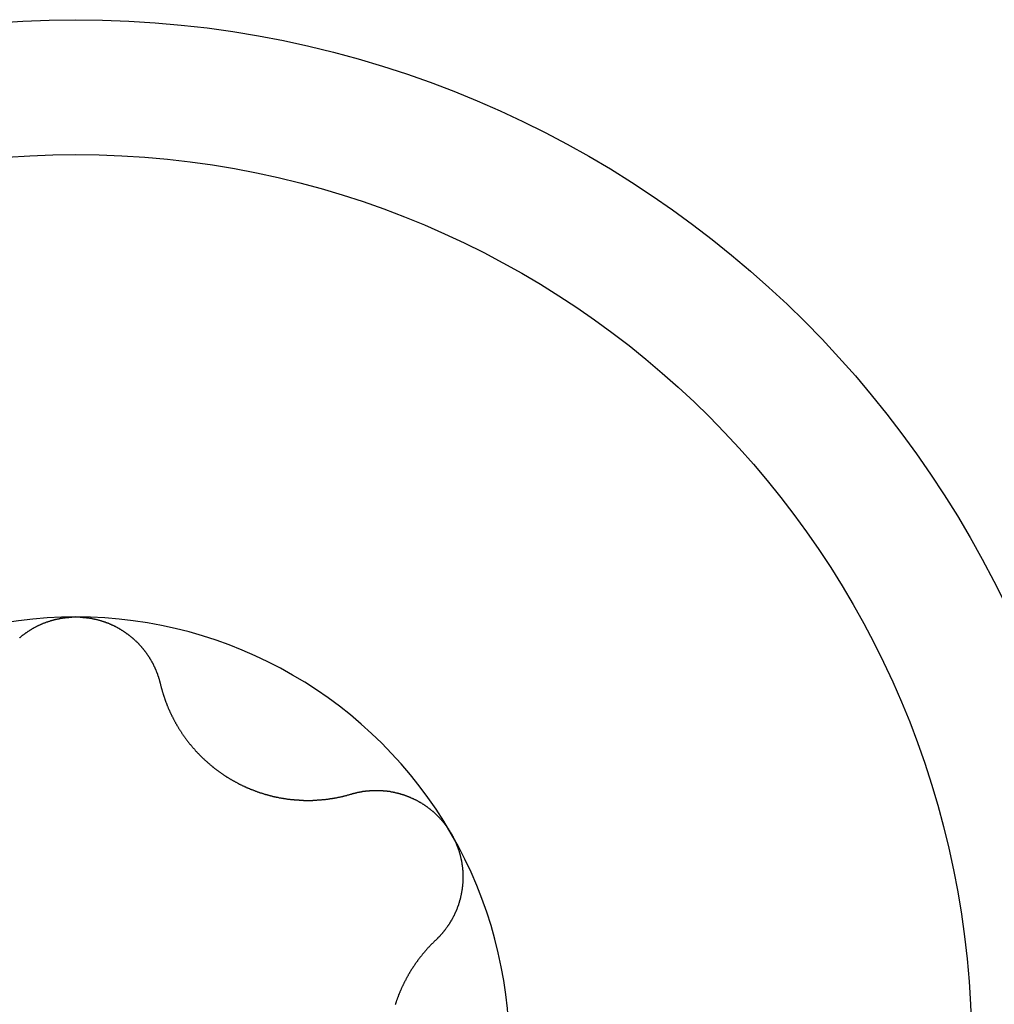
# Model space of a CAD drawing. Extents: x 1107 to 4046, y 937 to 3355.
# Tile 696 of 861: x 2281.69 to 2286.75, y 3100.26 to 3105.37. Entities that reach past the tile are written whole.
import ezdxf

# ---------------------------------------------------------------- set-up
doc = ezdxf.new("R2010")
doc.units = 0
doc.layers.add('KF_VIDA_L___C_BOTTOM', color=7, linetype='CONTINUOUS')

# ---------------------------------------------------------------- blocks, each defined once
blk = doc.blocks.new('KF_VIDA_L___C_BOTTOM')
at = {"layer": 'KF_VIDA_L___C_BOTTOM'}
for points in [[(94.7066, 227.141, 0), (94.7084, 227.143, 0), (94.7103, 227.144, 0), (94.7121, 227.146, 0), (94.7139, 227.147, 0), (94.7158, 227.149, 0), (94.7176, 227.15, 0), (94.7195, 227.152, 0), (94.7214, 227.153, 0), (94.7233, 227.155, 0), (94.7251, 227.156, 0), (94.727, 227.158, 0), (94.729, 227.159, 0), (94.7309, 227.16, 0), (94.7328, 227.162, 0), (94.7348, 227.163, 0), (94.7367, 227.165, 0), (94.7387, 227.166, 0), (94.7406, 227.168, 0), (94.7426, 227.169, 0), (94.7446, 227.17, 0), (94.7466, 227.172, 0), (94.7486, 227.173, 0), (94.7506, 227.174, 0), (94.7526, 227.176, 0), (94.7546, 227.177, 0), (94.7567, 227.178, 0), (94.7587, 227.18, 0), (94.7608, 227.181, 0), (94.7628, 227.182, 0), (94.7649, 227.184, 0), (94.767, 227.185, 0), (94.769, 227.186, 0), (94.7711, 227.187, 0), (94.7732, 227.189, 0), (94.7753, 227.19, 0), (94.7775, 227.191, 0), (94.7796, 227.192, 0), (94.7817, 227.193, 0), (94.7839, 227.195, 0), (94.786, 227.196, 0), (94.7882, 227.197, 0), (94.7903, 227.198, 0), (94.7925, 227.199, 0), (94.7947, 227.2, 0), (94.7968, 227.202, 0), (94.799, 227.203, 0), (94.8012, 227.204, 0), (94.8034, 227.205, 0), (94.8056, 227.206, 0), (94.8079, 227.207, 0), (94.8101, 227.208, 0), (94.8123, 227.209, 0), (94.8146, 227.21, 0), (94.8168, 227.211, 0), (94.8191, 227.212, 0), (94.8213, 227.213, 0), (94.8236, 227.214, 0), (94.8258, 227.215, 0), (94.8281, 227.216, 0), (94.8304, 227.217, 0), (94.8327, 227.218, 0), (94.835, 227.219, 0), (94.8373, 227.219, 0), (94.8396, 227.22, 0), (94.8419, 227.221, 0), (94.8442, 227.222, 0), (94.8465, 227.223, 0), (94.8488, 227.224, 0), (94.8512, 227.225, 0), (94.8535, 227.225, 0), (94.8558, 227.226, 0), (94.8582, 227.227, 0), (94.8605, 227.228, 0), (94.8629, 227.228, 0), (94.8652, 227.229, 0), (94.8676, 227.23, 0), (94.8699, 227.231, 0), (94.8723, 227.231, 0), (94.8747, 227.232, 0), (94.877, 227.233, 0), (94.8794, 227.233, 0), (94.8818, 227.234, 0), (94.8842, 227.235, 0), (94.8865, 227.235, 0), (94.8889, 227.236, 0), (94.8913, 227.237, 0), (94.8937, 227.237, 0), (94.8961, 227.238, 0), (94.8985, 227.238, 0), (94.9009, 227.239, 0), (94.9033, 227.239, 0), (94.9057, 227.24, 0), (94.9081, 227.24, 0), (94.9105, 227.241, 0), (94.9129, 227.241, 0), (94.9153, 227.242, 0), (94.9178, 227.242, 0), (94.9202, 227.243, 0), (94.9226, 227.243, 0), (94.925, 227.244, 0), (94.9274, 227.244, 0), (94.9298, 227.244, 0), (94.9323, 227.245, 0), (94.9347, 227.245, 0), (94.9371, 227.245, 0), (94.9395, 227.246, 0), (94.942, 227.246, 0), (94.9444, 227.246, 0), (94.9468, 227.247, 0), (94.9492, 227.247, 0), (94.9517, 227.247, 0), (94.9541, 227.248, 0), (94.9565, 227.248, 0), (94.9589, 227.248, 0), (94.9614, 227.248, 0), (94.9638, 227.248, 0), (94.9662, 227.249, 0), (94.9686, 227.249, 0), (94.971, 227.249, 0), (94.9735, 227.249, 0), (94.9759, 227.249, 0), (94.9783, 227.249, 0), (94.9807, 227.25, 0), (94.9831, 227.25, 0), (94.9855, 227.25, 0), (94.988, 227.25, 0), (94.9904, 227.25, 0), (94.9928, 227.25, 0), (94.9952, 227.25, 0), (94.9976, 227.25, 0), (95, 227.25, 0)], [(95, 227.25, 0), (95.0024, 227.25, 0), (95.0048, 227.25, 0), (95.0072, 227.25, 0), (95.0096, 227.25, 0), (95.012, 227.25, 0), (95.0145, 227.25, 0), (95.0169, 227.25, 0), (95.0193, 227.25, 0), (95.0217, 227.249, 0), (95.0241, 227.249, 0), (95.0265, 227.249, 0), (95.029, 227.249, 0), (95.0314, 227.249, 0), (95.0338, 227.249, 0), (95.0362, 227.248, 0), (95.0386, 227.248, 0), (95.0411, 227.248, 0), (95.0435, 227.248, 0), (95.0459, 227.248, 0), (95.0483, 227.247, 0), (95.0508, 227.247, 0), (95.0532, 227.247, 0), (95.0556, 227.246, 0), (95.058, 227.246, 0), (95.0605, 227.246, 0), (95.0629, 227.245, 0), (95.0653, 227.245, 0), (95.0677, 227.245, 0), (95.0702, 227.244, 0), (95.0726, 227.244, 0), (95.075, 227.244, 0), (95.0774, 227.243, 0), (95.0798, 227.243, 0), (95.0822, 227.242, 0), (95.0847, 227.242, 0), (95.0871, 227.241, 0), (95.0895, 227.241, 0), (95.0919, 227.24, 0), (95.0943, 227.24, 0), (95.0967, 227.239, 0), (95.0991, 227.239, 0), (95.1015, 227.238, 0), (95.1039, 227.238, 0), (95.1063, 227.237, 0), (95.1087, 227.237, 0), (95.1111, 227.236, 0), (95.1135, 227.235, 0), (95.1158, 227.235, 0), (95.1182, 227.234, 0), (95.1206, 227.233, 0), (95.123, 227.233, 0), (95.1253, 227.232, 0), (95.1277, 227.231, 0), (95.1301, 227.231, 0), (95.1324, 227.23, 0), (95.1348, 227.229, 0), (95.1371, 227.228, 0), (95.1395, 227.228, 0), (95.1418, 227.227, 0), (95.1442, 227.226, 0), (95.1465, 227.225, 0), (95.1488, 227.225, 0), (95.1512, 227.224, 0), (95.1535, 227.223, 0), (95.1558, 227.222, 0), (95.1581, 227.221, 0), (95.1604, 227.22, 0), (95.1627, 227.219, 0), (95.165, 227.219, 0), (95.1673, 227.218, 0), (95.1696, 227.217, 0), (95.1719, 227.216, 0), (95.1742, 227.215, 0), (95.1764, 227.214, 0), (95.1787, 227.213, 0), (95.1809, 227.212, 0), (95.1832, 227.211, 0), (95.1854, 227.21, 0), (95.1877, 227.209, 0), (95.1899, 227.208, 0), (95.1921, 227.207, 0), (95.1944, 227.206, 0), (95.1966, 227.205, 0), (95.1988, 227.204, 0), (95.201, 227.203, 0), (95.2032, 227.202, 0), (95.2053, 227.2, 0), (95.2075, 227.199, 0), (95.2097, 227.198, 0), (95.2118, 227.197, 0), (95.214, 227.196, 0), (95.2161, 227.195, 0), (95.2183, 227.193, 0), (95.2204, 227.192, 0), (95.2225, 227.191, 0), (95.2247, 227.19, 0), (95.2268, 227.189, 0), (95.2289, 227.187, 0), (95.231, 227.186, 0), (95.233, 227.185, 0), (95.2351, 227.184, 0), (95.2372, 227.182, 0), (95.2392, 227.181, 0), (95.2413, 227.18, 0), (95.2433, 227.178, 0), (95.2454, 227.177, 0), (95.2474, 227.176, 0), (95.2494, 227.174, 0), (95.2514, 227.173, 0), (95.2534, 227.172, 0), (95.2554, 227.17, 0), (95.2574, 227.169, 0), (95.2594, 227.168, 0), (95.2613, 227.166, 0), (95.2633, 227.165, 0), (95.2652, 227.163, 0), (95.2672, 227.162, 0), (95.2691, 227.16, 0), (95.271, 227.159, 0), (95.273, 227.158, 0), (95.2749, 227.156, 0), (95.2767, 227.155, 0), (95.2786, 227.153, 0), (95.2805, 227.152, 0), (95.2824, 227.15, 0), (95.2842, 227.149, 0), (95.2861, 227.147, 0), (95.2879, 227.146, 0), (95.2897, 227.144, 0), (95.2916, 227.143, 0), (95.2934, 227.141, 0), (95.2952, 227.139, 0), (95.297, 227.138, 0), (95.2987, 227.136, 0), (95.3005, 227.135, 0), (95.3023, 227.133, 0), (95.304, 227.132, 0), (95.3057, 227.13, 0), (95.3075, 227.128, 0), (95.3092, 227.127, 0), (95.3109, 227.125, 0), (95.3126, 227.124, 0), (95.3143, 227.122, 0), (95.3159, 227.12, 0), (95.3176, 227.119, 0), (95.3193, 227.117, 0), (95.3209, 227.115, 0), (95.3225, 227.114, 0), (95.3242, 227.112, 0), (95.3258, 227.11, 0), (95.3274, 227.109, 0), (95.329, 227.107, 0), (95.3305, 227.105, 0), (95.3321, 227.104, 0), (95.3336, 227.102, 0), (95.3352, 227.1, 0), (95.3367, 227.098, 0), (95.3382, 227.097, 0), (95.3397, 227.095, 0), (95.3412, 227.093, 0), (95.3427, 227.092, 0), (95.3442, 227.09, 0), (95.3457, 227.088, 0), (95.3471, 227.086, 0), (95.3486, 227.085, 0), (95.35, 227.083, 0), (95.3514, 227.081, 0), (95.3528, 227.079, 0), (95.3542, 227.078, 0), (95.3556, 227.076, 0), (95.3569, 227.074, 0), (95.3583, 227.072, 0), (95.3596, 227.07, 0), (95.361, 227.069, 0), (95.3623, 227.067, 0), (95.3636, 227.065, 0), (95.365, 227.063, 0), (95.3663, 227.061, 0), (95.3676, 227.06, 0), (95.3689, 227.058, 0), (95.3701, 227.056, 0), (95.3714, 227.054, 0), (95.3727, 227.052, 0), (95.3739, 227.05, 0), (95.3752, 227.048, 0), (95.3764, 227.047, 0), (95.3776, 227.045, 0), (95.3789, 227.043, 0), (95.3801, 227.041, 0), (95.3813, 227.039, 0), (95.3825, 227.037, 0), (95.3836, 227.035, 0), (95.3848, 227.033, 0), (95.386, 227.031, 0), (95.3871, 227.029, 0), (95.3883, 227.027, 0), (95.3894, 227.025, 0), (95.3905, 227.023, 0), (95.3916, 227.021, 0), (95.3927, 227.019, 0), (95.3938, 227.018, 0), (95.3949, 227.016, 0), (95.396, 227.014, 0), (95.3971, 227.012, 0), (95.3981, 227.01, 0), (95.3992, 227.008, 0), (95.4002, 227.006, 0), (95.4013, 227.003, 0), (95.4023, 227.001, 0), (95.4033, 226.999, 0), (95.4043, 226.997, 0), (95.4053, 226.995, 0), (95.4062, 226.993, 0), (95.4072, 226.991, 0), (95.4082, 226.989, 0), (95.4091, 226.987, 0), (95.4101, 226.985, 0), (95.411, 226.983, 0), (95.4119, 226.981, 0), (95.4128, 226.979, 0), (95.4137, 226.977, 0), (95.4146, 226.975, 0), (95.4155, 226.973, 0), (95.4163, 226.971, 0), (95.4172, 226.968, 0), (95.4181, 226.966, 0), (95.4189, 226.964, 0), (95.4197, 226.962, 0), (95.4205, 226.96, 0), (95.4213, 226.958, 0), (95.4221, 226.956, 0), (95.4229, 226.954, 0), (95.4237, 226.951, 0), (95.4244, 226.949, 0), (95.4252, 226.947, 0), (95.4259, 226.945, 0), (95.4267, 226.943, 0), (95.4274, 226.941, 0), (95.4281, 226.939, 0), (95.4288, 226.936, 0), (95.4295, 226.934, 0), (95.4301, 226.932, 0), (95.4308, 226.93, 0), (95.4314, 226.928, 0), (95.4321, 226.926, 0), (95.4327, 226.923, 0), (95.4333, 226.921, 0), (95.4339, 226.919, 0), (95.4345, 226.917, 0), (95.4351, 226.915, 0), (95.4357, 226.913, 0), (95.4362, 226.91, 0), (95.4368, 226.908, 0), (95.4373, 226.906, 0), (95.4379, 226.904, 0)], [(95.4379, 226.904, 0), (95.4385, 226.901, 0), (95.4391, 226.898, 0), (95.4398, 226.896, 0), (95.4405, 226.893, 0), (95.4411, 226.89, 0), (95.4418, 226.888, 0), (95.4425, 226.885, 0), (95.4432, 226.883, 0), (95.4439, 226.88, 0), (95.4447, 226.877, 0), (95.4454, 226.875, 0), (95.4461, 226.872, 0), (95.4469, 226.869, 0), (95.4477, 226.867, 0), (95.4484, 226.864, 0), (95.4492, 226.861, 0), (95.45, 226.859, 0), (95.4508, 226.856, 0), (95.4516, 226.854, 0), (95.4524, 226.851, 0), (95.4532, 226.848, 0), (95.4541, 226.846, 0), (95.4549, 226.843, 0), (95.4557, 226.84, 0), (95.4566, 226.838, 0), (95.4575, 226.835, 0), (95.4583, 226.833, 0), (95.4592, 226.83, 0), (95.4601, 226.828, 0), (95.461, 226.825, 0), (95.4619, 226.822, 0), (95.4628, 226.82, 0), (95.4638, 226.817, 0), (95.4647, 226.815, 0), (95.4656, 226.812, 0), (95.4666, 226.81, 0), (95.4675, 226.807, 0), (95.4685, 226.804, 0), (95.4695, 226.802, 0), (95.4705, 226.799, 0), (95.4714, 226.797, 0), (95.4724, 226.794, 0), (95.4735, 226.792, 0), (95.4745, 226.789, 0), (95.4755, 226.787, 0), (95.4765, 226.784, 0), (95.4776, 226.782, 0), (95.4786, 226.779, 0), (95.4797, 226.777, 0), (95.4807, 226.774, 0), (95.4818, 226.772, 0), (95.4829, 226.769, 0), (95.4839, 226.767, 0), (95.485, 226.764, 0), (95.4861, 226.762, 0), (95.4872, 226.76, 0), (95.4884, 226.757, 0), (95.4895, 226.755, 0), (95.4906, 226.752, 0), (95.4917, 226.75, 0), (95.4929, 226.747, 0), (95.494, 226.745, 0), (95.4952, 226.743, 0), (95.4964, 226.74, 0), (95.4975, 226.738, 0), (95.4987, 226.735, 0), (95.4999, 226.733, 0), (95.5011, 226.731, 0), (95.5023, 226.728, 0), (95.5035, 226.726, 0), (95.5048, 226.723, 0), (95.506, 226.721, 0), (95.5073, 226.719, 0), (95.5086, 226.716, 0), (95.5098, 226.714, 0), (95.5111, 226.711, 0), (95.5124, 226.709, 0), (95.5138, 226.707, 0), (95.5151, 226.704, 0), (95.5164, 226.702, 0), (95.5178, 226.699, 0), (95.5192, 226.697, 0), (95.5205, 226.695, 0), (95.5219, 226.692, 0), (95.5233, 226.69, 0), (95.5247, 226.687, 0), (95.5262, 226.685, 0), (95.5276, 226.683, 0), (95.529, 226.68, 0), (95.5305, 226.678, 0), (95.532, 226.675, 0), (95.5334, 226.673, 0), (95.5349, 226.671, 0), (95.5364, 226.668, 0), (95.5379, 226.666, 0), (95.5395, 226.663, 0), (95.541, 226.661, 0), (95.5426, 226.659, 0), (95.5441, 226.656, 0), (95.5457, 226.654, 0), (95.5473, 226.651, 0), (95.5488, 226.649, 0), (95.5504, 226.647, 0), (95.5521, 226.644, 0), (95.5537, 226.642, 0), (95.5553, 226.639, 0), (95.557, 226.637, 0), (95.5586, 226.635, 0), (95.5603, 226.632, 0), (95.562, 226.63, 0), (95.5637, 226.628, 0), (95.5654, 226.625, 0), (95.5671, 226.623, 0), (95.5688, 226.62, 0), (95.5705, 226.618, 0), (95.5723, 226.616, 0), (95.574, 226.613, 0), (95.5758, 226.611, 0), (95.5775, 226.609, 0), (95.5793, 226.606, 0), (95.5811, 226.604, 0), (95.5829, 226.602, 0), (95.5847, 226.599, 0), (95.5866, 226.597, 0), (95.5884, 226.595, 0), (95.5903, 226.592, 0), (95.5921, 226.59, 0), (95.594, 226.588, 0), (95.5959, 226.585, 0), (95.5978, 226.583, 0), (95.5997, 226.581, 0), (95.6016, 226.579, 0), (95.6035, 226.576, 0), (95.6054, 226.574, 0), (95.6074, 226.572, 0), (95.6093, 226.569, 0), (95.6113, 226.567, 0), (95.6132, 226.565, 0), (95.6152, 226.563, 0), (95.6172, 226.56, 0), (95.6192, 226.558, 0), (95.6212, 226.556, 0), (95.6232, 226.554, 0), (95.6253, 226.552, 0), (95.6273, 226.549, 0), (95.6294, 226.547, 0), (95.6314, 226.545, 0), (95.6335, 226.543, 0), (95.6356, 226.541, 0), (95.6377, 226.538, 0), (95.6398, 226.536, 0), (95.6419, 226.534, 0), (95.644, 226.532, 0), (95.6461, 226.53, 0), (95.6483, 226.528, 0), (95.6504, 226.526, 0), (95.6526, 226.524, 0), (95.6547, 226.521, 0), (95.6569, 226.519, 0), (95.6591, 226.517, 0), (95.6613, 226.515, 0), (95.6635, 226.513, 0), (95.6657, 226.511, 0), (95.6679, 226.509, 0), (95.6701, 226.507, 0), (95.6724, 226.505, 0), (95.6746, 226.503, 0), (95.6768, 226.501, 0), (95.6791, 226.499, 0), (95.6814, 226.497, 0), (95.6836, 226.495, 0), (95.6859, 226.493, 0), (95.6882, 226.491, 0), (95.6905, 226.489, 0), (95.6928, 226.487, 0), (95.6951, 226.485, 0), (95.6974, 226.483, 0), (95.6997, 226.481, 0), (95.702, 226.479, 0), (95.7044, 226.477, 0), (95.7067, 226.475, 0), (95.709, 226.473, 0), (95.7114, 226.471, 0), (95.7137, 226.47, 0), (95.7161, 226.468, 0), (95.7185, 226.466, 0), (95.7208, 226.464, 0), (95.7232, 226.462, 0), (95.7256, 226.46, 0), (95.728, 226.458, 0), (95.7304, 226.457, 0), (95.7328, 226.455, 0), (95.7352, 226.453, 0), (95.7376, 226.451, 0), (95.74, 226.449, 0), (95.7424, 226.448, 0), (95.7448, 226.446, 0), (95.7473, 226.444, 0), (95.7497, 226.443, 0), (95.7521, 226.441, 0), (95.7546, 226.439, 0), (95.757, 226.437, 0), (95.7595, 226.436, 0), (95.7619, 226.434, 0), (95.7644, 226.432, 0), (95.7668, 226.431, 0), (95.7693, 226.429, 0), (95.7718, 226.427, 0), (95.7742, 226.426, 0), (95.7767, 226.424, 0), (95.7792, 226.423, 0), (95.7817, 226.421, 0), (95.7841, 226.419, 0), (95.7866, 226.418, 0), (95.7891, 226.416, 0), (95.7916, 226.415, 0), (95.7941, 226.413, 0), (95.7966, 226.412, 0), (95.7991, 226.41, 0), (95.8016, 226.409, 0), (95.8041, 226.407, 0), (95.8066, 226.406, 0), (95.8091, 226.404, 0), (95.8116, 226.403, 0), (95.8141, 226.401, 0), (95.8166, 226.4, 0), (95.8192, 226.399, 0), (95.8217, 226.397, 0), (95.8243, 226.396, 0), (95.8268, 226.394, 0), (95.8294, 226.393, 0), (95.832, 226.392, 0), (95.8346, 226.39, 0), (95.8372, 226.389, 0), (95.8398, 226.387, 0), (95.8424, 226.386, 0), (95.845, 226.385, 0), (95.8477, 226.383, 0), (95.8503, 226.382, 0), (95.8529, 226.381, 0), (95.8556, 226.379, 0), (95.8583, 226.378, 0), (95.8609, 226.377, 0), (95.8636, 226.376, 0), (95.8663, 226.374, 0), (95.869, 226.373, 0), (95.8717, 226.372, 0), (95.8744, 226.371, 0), (95.8771, 226.369, 0), (95.8798, 226.368, 0), (95.8826, 226.367, 0), (95.8853, 226.366, 0), (95.888, 226.364, 0), (95.8908, 226.363, 0), (95.8935, 226.362, 0), (95.8963, 226.361, 0), (95.8991, 226.36, 0), (95.9018, 226.359, 0), (95.9046, 226.357, 0), (95.9074, 226.356, 0), (95.9102, 226.355, 0), (95.913, 226.354, 0), (95.9158, 226.353, 0), (95.9186, 226.352, 0), (95.9214, 226.351, 0), (95.9242, 226.35, 0), (95.9271, 226.349, 0), (95.9299, 226.347, 0), (95.9327, 226.346, 0), (95.9356, 226.345, 0), (95.9384, 226.344, 0), (95.9412, 226.343, 0), (95.9441, 226.342, 0), (95.9469, 226.341, 0), (95.9498, 226.34, 0), (95.9527, 226.339, 0), (95.9555, 226.338, 0), (95.9584, 226.337, 0), (95.9613, 226.337, 0), (95.9642, 226.336, 0), (95.967, 226.335, 0), (95.9699, 226.334, 0), (95.9728, 226.333, 0), (95.9757, 226.332, 0), (95.9786, 226.331, 0), (95.9815, 226.33, 0), (95.9844, 226.329, 0), (95.9873, 226.329, 0), (95.9902, 226.328, 0), (95.9931, 226.327, 0), (95.996, 226.326, 0), (95.9989, 226.325, 0), (96.0018, 226.325, 0), (96.0048, 226.324, 0), (96.0077, 226.323, 0), (96.0106, 226.322, 0), (96.0135, 226.321, 0), (96.0164, 226.321, 0), (96.0194, 226.32, 0), (96.0223, 226.319, 0), (96.0252, 226.319, 0), (96.0282, 226.318, 0), (96.0311, 226.317, 0), (96.034, 226.317, 0), (96.0369, 226.316, 0), (96.0399, 226.315, 0), (96.0428, 226.315, 0), (96.0457, 226.314, 0), (96.0487, 226.314, 0), (96.0516, 226.313, 0), (96.0546, 226.312, 0), (96.0575, 226.312, 0), (96.0604, 226.311, 0), (96.0634, 226.311, 0), (96.0663, 226.31, 0), (96.0692, 226.31, 0), (96.0722, 226.309, 0), (96.0751, 226.309, 0), (96.078, 226.308, 0), (96.081, 226.308, 0), (96.0839, 226.307, 0), (96.0868, 226.307, 0), (96.0897, 226.306, 0), (96.0927, 226.306, 0), (96.0956, 226.306, 0), (96.0985, 226.305, 0), (96.1014, 226.305, 0), (96.1044, 226.304, 0), (96.1073, 226.304, 0), (96.1102, 226.304, 0), (96.1131, 226.303, 0), (96.116, 226.303, 0), (96.1189, 226.303, 0), (96.1218, 226.302, 0), (96.1247, 226.302, 0), (96.1276, 226.302, 0), (96.1305, 226.302, 0), (96.1334, 226.301, 0), (96.1363, 226.301, 0), (96.1392, 226.301, 0), (96.1421, 226.301, 0), (96.145, 226.3, 0), (96.1479, 226.3, 0), (96.1507, 226.3, 0), (96.1536, 226.3, 0), (96.1565, 226.3, 0), (96.1594, 226.299, 0), (96.1622, 226.299, 0), (96.1651, 226.299, 0), (96.1679, 226.299, 0), (96.1708, 226.299, 0), (96.1736, 226.299, 0), (96.1765, 226.299, 0), (96.1793, 226.299, 0), (96.1821, 226.298, 0), (96.1849, 226.298, 0), (96.1878, 226.298, 0), (96.1906, 226.298, 0), (96.1934, 226.298, 0), (96.1962, 226.298, 0), (96.199, 226.298, 0), (96.2018, 226.298, 0), (96.2046, 226.298, 0), (96.2073, 226.298, 0), (96.2101, 226.298, 0), (96.2129, 226.298, 0), (96.2156, 226.298, 0), (96.2184, 226.298, 0), (96.2212, 226.298, 0), (96.2239, 226.298, 0), (96.2266, 226.298, 0), (96.2294, 226.298, 0), (96.2321, 226.299, 0), (96.2348, 226.299, 0), (96.2375, 226.299, 0), (96.2402, 226.299, 0), (96.2429, 226.299, 0), (96.2456, 226.299, 0), (96.2483, 226.299, 0), (96.2509, 226.299, 0), (96.2536, 226.3, 0), (96.2562, 226.3, 0), (96.2589, 226.3, 0), (96.2616, 226.3, 0), (96.2642, 226.3, 0), (96.2669, 226.301, 0), (96.2696, 226.301, 0), (96.2722, 226.301, 0), (96.2749, 226.301, 0), (96.2776, 226.302, 0), (96.2802, 226.302, 0), (96.2829, 226.302, 0), (96.2856, 226.302, 0), (96.2883, 226.303, 0), (96.2909, 226.303, 0), (96.2936, 226.303, 0), (96.2963, 226.303, 0), (96.299, 226.304, 0), (96.3016, 226.304, 0), (96.3043, 226.304, 0), (96.307, 226.305, 0), (96.3097, 226.305, 0), (96.3124, 226.306, 0), (96.3151, 226.306, 0), (96.3177, 226.306, 0), (96.3204, 226.307, 0), (96.3231, 226.307, 0), (96.3258, 226.308, 0), (96.3285, 226.308, 0), (96.3312, 226.308, 0), (96.3338, 226.309, 0), (96.3365, 226.309, 0), (96.3392, 226.31, 0), (96.3419, 226.31, 0), (96.3446, 226.311, 0), (96.3473, 226.311, 0), (96.3499, 226.312, 0), (96.3526, 226.312, 0), (96.3553, 226.313, 0), (96.358, 226.313, 0), (96.3607, 226.314, 0), (96.3633, 226.314, 0), (96.366, 226.315, 0), (96.3687, 226.315, 0), (96.3714, 226.316, 0), (96.3741, 226.317, 0), (96.3767, 226.317, 0), (96.3794, 226.318, 0), (96.3821, 226.318, 0), (96.3847, 226.319, 0), (96.3874, 226.32, 0), (96.3901, 226.32, 0), (96.3927, 226.321, 0), (96.3954, 226.322, 0), (96.3981, 226.322, 0), (96.4007, 226.323, 0), (96.4034, 226.324, 0), (96.406, 226.324, 0), (96.4087, 226.325, 0), (96.4113, 226.326, 0), (96.414, 226.327, 0), (96.4166, 226.327, 0), (96.4193, 226.328, 0), (96.4219, 226.329, 0), (96.4246, 226.33, 0), (96.4272, 226.33, 0), (96.4298, 226.331, 0)], [(96.4298, 226.331, 0), (96.432, 226.332, 0), (96.4342, 226.332, 0), (96.4363, 226.333, 0), (96.4385, 226.334, 0), (96.4407, 226.334, 0), (96.4429, 226.335, 0), (96.4451, 226.335, 0), (96.4472, 226.336, 0), (96.4494, 226.336, 0), (96.4516, 226.337, 0), (96.4538, 226.338, 0), (96.456, 226.338, 0), (96.4582, 226.339, 0), (96.4604, 226.339, 0), (96.4627, 226.34, 0), (96.4649, 226.34, 0), (96.4671, 226.341, 0), (96.4693, 226.341, 0), (96.4715, 226.341, 0), (96.4737, 226.342, 0), (96.476, 226.342, 0), (96.4782, 226.343, 0), (96.4804, 226.343, 0), (96.4827, 226.343, 0), (96.4849, 226.344, 0), (96.4871, 226.344, 0), (96.4894, 226.345, 0), (96.4916, 226.345, 0), (96.4939, 226.345, 0), (96.4961, 226.346, 0), (96.4983, 226.346, 0), (96.5006, 226.346, 0), (96.5028, 226.346, 0), (96.5051, 226.347, 0), (96.5073, 226.347, 0), (96.5096, 226.347, 0), (96.5119, 226.347, 0), (96.5141, 226.348, 0), (96.5164, 226.348, 0), (96.5186, 226.348, 0), (96.5209, 226.348, 0), (96.5231, 226.348, 0), (96.5254, 226.349, 0), (96.5277, 226.349, 0), (96.5299, 226.349, 0), (96.5322, 226.349, 0), (96.5344, 226.349, 0), (96.5367, 226.349, 0), (96.539, 226.349, 0), (96.5412, 226.35, 0), (96.5435, 226.35, 0), (96.5458, 226.35, 0), (96.548, 226.35, 0), (96.5503, 226.35, 0), (96.5525, 226.35, 0), (96.5548, 226.35, 0), (96.5571, 226.35, 0), (96.5593, 226.35, 0), (96.5616, 226.35, 0), (96.5639, 226.35, 0), (96.5661, 226.35, 0), (96.5684, 226.35, 0), (96.5706, 226.35, 0), (96.5729, 226.35, 0), (96.5751, 226.35, 0), (96.5774, 226.35, 0), (96.5797, 226.349, 0), (96.5819, 226.349, 0), (96.5842, 226.349, 0), (96.5864, 226.349, 0), (96.5887, 226.349, 0), (96.5909, 226.349, 0), (96.5931, 226.349, 0), (96.5954, 226.348, 0), (96.5976, 226.348, 0), (96.5999, 226.348, 0), (96.6021, 226.348, 0), (96.6043, 226.348, 0), (96.6066, 226.347, 0), (96.6088, 226.347, 0), (96.611, 226.347, 0), (96.6133, 226.347, 0), (96.6155, 226.346, 0), (96.6177, 226.346, 0), (96.6199, 226.346, 0), (96.6221, 226.346, 0), (96.6244, 226.345, 0), (96.6266, 226.345, 0), (96.6288, 226.345, 0), (96.631, 226.344, 0), (96.6333, 226.344, 0), (96.6355, 226.343, 0), (96.6377, 226.343, 0), (96.64, 226.343, 0), (96.6422, 226.342, 0), (96.6445, 226.342, 0), (96.6467, 226.341, 0), (96.649, 226.341, 0), (96.6512, 226.34, 0), (96.6535, 226.34, 0), (96.6557, 226.339, 0), (96.6579, 226.339, 0), (96.6602, 226.338, 0), (96.6625, 226.338, 0), (96.6647, 226.337, 0), (96.667, 226.337, 0), (96.6692, 226.336, 0), (96.6715, 226.336, 0), (96.6737, 226.335, 0), (96.676, 226.334, 0), (96.6782, 226.334, 0), (96.6805, 226.333, 0), (96.6827, 226.332, 0), (96.685, 226.332, 0), (96.6872, 226.331, 0), (96.6895, 226.33, 0), (96.6917, 226.33, 0), (96.694, 226.329, 0), (96.6962, 226.328, 0), (96.6985, 226.328, 0), (96.7007, 226.327, 0), (96.703, 226.326, 0), (96.7052, 226.325, 0), (96.7075, 226.325, 0), (96.7097, 226.324, 0), (96.712, 226.323, 0), (96.7142, 226.322, 0), (96.7164, 226.321, 0), (96.7187, 226.32, 0), (96.7209, 226.32, 0), (96.7231, 226.319, 0), (96.7254, 226.318, 0), (96.7276, 226.317, 0), (96.7298, 226.316, 0), (96.732, 226.315, 0), (96.7342, 226.314, 0), (96.7365, 226.313, 0), (96.7387, 226.312, 0), (96.7409, 226.311, 0), (96.7431, 226.31, 0), (96.7453, 226.309, 0), (96.7475, 226.308, 0), (96.7497, 226.307, 0), (96.7519, 226.306, 0), (96.754, 226.305, 0), (96.7562, 226.304, 0), (96.7584, 226.303, 0), (96.7606, 226.302, 0), (96.7627, 226.301, 0), (96.7649, 226.3, 0), (96.7671, 226.299, 0), (96.7692, 226.298, 0), (96.7714, 226.297, 0), (96.7735, 226.295, 0), (96.7757, 226.294, 0), (96.7778, 226.293, 0), (96.7799, 226.292, 0), (96.782, 226.291, 0), (96.7842, 226.289, 0), (96.7863, 226.288, 0), (96.7884, 226.287, 0), (96.7905, 226.286, 0), (96.7926, 226.285, 0), (96.7947, 226.283, 0), (96.7967, 226.282, 0), (96.7988, 226.281, 0), (96.8009, 226.279, 0), (96.8029, 226.278, 0), (96.805, 226.277, 0), (96.8071, 226.275, 0), (96.8091, 226.274, 0), (96.8111, 226.273, 0), (96.8132, 226.271, 0), (96.8152, 226.27, 0), (96.8172, 226.268, 0), (96.8192, 226.267, 0), (96.8212, 226.266, 0), (96.8232, 226.264, 0), (96.8252, 226.263, 0), (96.8271, 226.261, 0), (96.8291, 226.26, 0), (96.8311, 226.258, 0), (96.833, 226.257, 0), (96.835, 226.255, 0), (96.8369, 226.254, 0), (96.8388, 226.252, 0), (96.8408, 226.251, 0), (96.8427, 226.249, 0), (96.8446, 226.248, 0), (96.8465, 226.246, 0), (96.8484, 226.244, 0), (96.8502, 226.243, 0), (96.8521, 226.241, 0), (96.854, 226.24, 0), (96.8558, 226.238, 0), (96.8577, 226.236, 0), (96.8595, 226.235, 0), (96.8613, 226.233, 0), (96.8631, 226.231, 0), (96.8649, 226.23, 0), (96.8667, 226.228, 0), (96.8685, 226.226, 0), (96.8703, 226.225, 0), (96.8721, 226.223, 0), (96.8739, 226.221, 0), (96.8756, 226.219, 0), (96.8774, 226.218, 0), (96.8791, 226.216, 0), (96.8808, 226.214, 0), (96.8825, 226.212, 0), (96.8842, 226.211, 0), (96.8859, 226.209, 0), (96.8876, 226.207, 0), (96.8893, 226.205, 0), (96.891, 226.203, 0), (96.8926, 226.202, 0), (96.8943, 226.2, 0), (96.8959, 226.198, 0), (96.8975, 226.196, 0), (96.8991, 226.194, 0), (96.9007, 226.192, 0), (96.9023, 226.19, 0), (96.9039, 226.189, 0), (96.9055, 226.187, 0), (96.907, 226.185, 0), (96.9086, 226.183, 0), (96.9101, 226.181, 0), (96.9117, 226.179, 0), (96.9132, 226.177, 0), (96.9147, 226.175, 0), (96.9162, 226.173, 0), (96.9177, 226.171, 0), (96.9191, 226.169, 0), (96.9206, 226.167, 0), (96.9221, 226.166, 0), (96.9235, 226.164, 0), (96.9249, 226.162, 0), (96.9263, 226.16, 0), (96.9277, 226.158, 0), (96.9291, 226.156, 0), (96.9305, 226.154, 0), (96.9319, 226.152, 0), (96.9332, 226.15, 0), (96.9346, 226.148, 0), (96.9359, 226.146, 0), (96.9372, 226.144, 0), (96.9385, 226.141, 0), (96.9398, 226.139, 0), (96.9411, 226.137, 0), (96.9424, 226.135, 0), (96.9437, 226.133, 0), (96.9449, 226.131, 0), (96.9461, 226.129, 0), (96.9473, 226.127, 0), (96.9486, 226.125, 0)], [(96.9486, 226.125, 0), (96.9498, 226.123, 0), (96.9509, 226.121, 0), (96.9521, 226.119, 0), (96.9533, 226.117, 0), (96.9544, 226.114, 0), (96.9556, 226.112, 0), (96.9567, 226.11, 0), (96.9578, 226.108, 0), (96.9589, 226.106, 0), (96.96, 226.104, 0), (96.9611, 226.102, 0), (96.9622, 226.099, 0), (96.9633, 226.097, 0), (96.9643, 226.095, 0), (96.9654, 226.093, 0), (96.9664, 226.091, 0), (96.9674, 226.088, 0), (96.9684, 226.086, 0), (96.9694, 226.084, 0), (96.9704, 226.082, 0), (96.9714, 226.08, 0), (96.9723, 226.077, 0), (96.9733, 226.075, 0), (96.9742, 226.073, 0), (96.9752, 226.071, 0), (96.9761, 226.068, 0), (96.977, 226.066, 0), (96.9779, 226.064, 0), (96.9787, 226.061, 0), (96.9796, 226.059, 0), (96.9805, 226.057, 0), (96.9813, 226.055, 0), (96.9822, 226.052, 0), (96.983, 226.05, 0), (96.9838, 226.048, 0), (96.9846, 226.045, 0), (96.9854, 226.043, 0), (96.9861, 226.041, 0), (96.9869, 226.038, 0), (96.9877, 226.036, 0), (96.9884, 226.034, 0), (96.9891, 226.031, 0), (96.9898, 226.029, 0), (96.9905, 226.026, 0), (96.9912, 226.024, 0), (96.9919, 226.022, 0), (96.9925, 226.019, 0), (96.9932, 226.017, 0), (96.9938, 226.015, 0), (96.9945, 226.012, 0), (96.9951, 226.01, 0), (96.9957, 226.007, 0), (96.9963, 226.005, 0), (96.9968, 226.003, 0), (96.9974, 226, 0), (96.9979, 225.998, 0), (96.9985, 225.995, 0), (96.999, 225.993, 0), (96.9995, 225.991, 0), (97, 225.988, 0), (97.0005, 225.986, 0), (97.0009, 225.983, 0), (97.0014, 225.981, 0), (97.0018, 225.979, 0), (97.0023, 225.976, 0), (97.0027, 225.974, 0), (97.0031, 225.971, 0), (97.0035, 225.969, 0), (97.0039, 225.966, 0), (97.0042, 225.964, 0), (97.0046, 225.961, 0), (97.0049, 225.959, 0), (97.0052, 225.957, 0), (97.0055, 225.954, 0), (97.0058, 225.952, 0), (97.0061, 225.949, 0), (97.0064, 225.947, 0), (97.0066, 225.944, 0), (97.0069, 225.942, 0), (97.0071, 225.94, 0), (97.0073, 225.937, 0), (97.0075, 225.935, 0), (97.0077, 225.932, 0), (97.0079, 225.93, 0), (97.008, 225.927, 0), (97.0082, 225.925, 0), (97.0083, 225.922, 0), (97.0084, 225.92, 0), (97.0085, 225.917, 0), (97.0086, 225.915, 0), (97.0087, 225.913, 0), (97.0087, 225.91, 0), (97.0088, 225.908, 0), (97.0088, 225.905, 0), (97.0088, 225.903, 0), (97.0088, 225.9, 0), (97.0088, 225.898, 0), (97.0088, 225.896, 0), (97.0087, 225.893, 0), (97.0087, 225.891, 0), (97.0086, 225.888, 0), (97.0086, 225.886, 0), (97.0085, 225.883, 0), (97.0084, 225.881, 0), (97.0082, 225.878, 0), (97.0081, 225.876, 0), (97.008, 225.874, 0), (97.0078, 225.871, 0), (97.0077, 225.869, 0), (97.0075, 225.866, 0), (97.0073, 225.864, 0), (97.0071, 225.862, 0), (97.0069, 225.859, 0), (97.0066, 225.857, 0), (97.0064, 225.854, 0), (97.0061, 225.852, 0), (97.0059, 225.85, 0), (97.0056, 225.847, 0), (97.0053, 225.845, 0), (97.005, 225.842, 0), (97.0047, 225.84, 0), (97.0043, 225.838, 0), (97.004, 225.835, 0), (97.0036, 225.833, 0), (97.0033, 225.831, 0), (97.0029, 225.828, 0), (97.0025, 225.826, 0), (97.0021, 225.823, 0), (97.0017, 225.821, 0), (97.0013, 225.819, 0), (97.0008, 225.816, 0), (97.0004, 225.814, 0), (96.9999, 225.812, 0), (96.9995, 225.809, 0), (96.999, 225.807, 0), (96.9985, 225.805, 0), (96.998, 225.803, 0), (96.9975, 225.8, 0), (96.997, 225.798, 0), (96.9964, 225.796, 0), (96.9959, 225.793, 0), (96.9953, 225.791, 0), (96.9948, 225.789, 0), (96.9942, 225.787, 0), (96.9936, 225.784, 0), (96.993, 225.782, 0), (96.9924, 225.78, 0), (96.9917, 225.778, 0), (96.9911, 225.775, 0), (96.9905, 225.773, 0), (96.9898, 225.771, 0), (96.9892, 225.769, 0), (96.9885, 225.766, 0), (96.9878, 225.764, 0), (96.9871, 225.762, 0), (96.9864, 225.76, 0), (96.9857, 225.758, 0), (96.985, 225.755, 0), (96.9842, 225.753, 0), (96.9835, 225.751, 0), (96.9827, 225.749, 0), (96.982, 225.747, 0), (96.9812, 225.745, 0), (96.9804, 225.743, 0), (96.9796, 225.74, 0), (96.9788, 225.738, 0), (96.978, 225.736, 0), (96.9772, 225.734, 0), (96.9763, 225.732, 0), (96.9755, 225.73, 0), (96.9746, 225.728, 0), (96.9738, 225.726, 0), (96.9729, 225.724, 0), (96.972, 225.722, 0), (96.9711, 225.72, 0), (96.9702, 225.718, 0), (96.9693, 225.716, 0), (96.9684, 225.714, 0), (96.9674, 225.711, 0), (96.9665, 225.709, 0), (96.9655, 225.707, 0), (96.9646, 225.705, 0), (96.9636, 225.703, 0), (96.9626, 225.701, 0), (96.9616, 225.699, 0), (96.9606, 225.697, 0), (96.9595, 225.695, 0), (96.9585, 225.693, 0), (96.9575, 225.691, 0), (96.9564, 225.689, 0), (96.9553, 225.687, 0), (96.9543, 225.685, 0), (96.9532, 225.683, 0), (96.9521, 225.681, 0), (96.951, 225.679, 0), (96.9499, 225.677, 0), (96.9487, 225.675, 0), (96.9476, 225.674, 0), (96.9465, 225.672, 0), (96.9453, 225.67, 0), (96.9441, 225.668, 0), (96.943, 225.666, 0), (96.9418, 225.664, 0), (96.9406, 225.662, 0), (96.9394, 225.66, 0), (96.9382, 225.658, 0), (96.9369, 225.656, 0), (96.9357, 225.654, 0), (96.9345, 225.652, 0), (96.9332, 225.65, 0), (96.9319, 225.649, 0), (96.9307, 225.647, 0), (96.9294, 225.645, 0), (96.9281, 225.643, 0), (96.9268, 225.641, 0), (96.9255, 225.639, 0), (96.9242, 225.637, 0), (96.9228, 225.636, 0), (96.9215, 225.634, 0), (96.9202, 225.632, 0), (96.9188, 225.63, 0), (96.9174, 225.628, 0), (96.9161, 225.626, 0), (96.9147, 225.625, 0), (96.9133, 225.623, 0), (96.9119, 225.621, 0), (96.9105, 225.619, 0), (96.9091, 225.618, 0), (96.9077, 225.616, 0), (96.9062, 225.614, 0), (96.9048, 225.612, 0), (96.9033, 225.611, 0), (96.9019, 225.609, 0), (96.9004, 225.607, 0), (96.8989, 225.605, 0), (96.8974, 225.604, 0), (96.8959, 225.602, 0), (96.8944, 225.6, 0), (96.8929, 225.599, 0), (96.8914, 225.597, 0), (96.8899, 225.595, 0), (96.8884, 225.594, 0), (96.8868, 225.592, 0), (96.8853, 225.59, 0), (96.8837, 225.589, 0), (96.8821, 225.587, 0), (96.8806, 225.585, 0), (96.879, 225.584, 0), (96.8774, 225.582, 0), (96.8758, 225.581, 0), (96.8742, 225.579, 0), (96.8726, 225.577, 0), (96.871, 225.576, 0), (96.8693, 225.574, 0), (96.8677, 225.573, 0)], [(96.8677, 225.573, 0), (96.8657, 225.571, 0), (96.8637, 225.569, 0), (96.8617, 225.567, 0), (96.8598, 225.565, 0), (96.8578, 225.563, 0), (96.8558, 225.561, 0), (96.8539, 225.559, 0), (96.8519, 225.557, 0), (96.85, 225.555, 0), (96.8481, 225.554, 0), (96.8461, 225.552, 0), (96.8442, 225.55, 0), (96.8423, 225.548, 0), (96.8404, 225.546, 0), (96.8385, 225.544, 0), (96.8366, 225.542, 0), (96.8347, 225.54, 0), (96.8329, 225.538, 0), (96.831, 225.536, 0), (96.8291, 225.534, 0), (96.8273, 225.532, 0), (96.8254, 225.53, 0), (96.8236, 225.528, 0), (96.8218, 225.526, 0), (96.8199, 225.524, 0), (96.8181, 225.521, 0), (96.8163, 225.519, 0), (96.8145, 225.517, 0), (96.8127, 225.515, 0), (96.811, 225.513, 0), (96.8092, 225.511, 0), (96.8074, 225.509, 0), (96.8057, 225.507, 0), (96.8039, 225.505, 0), (96.8022, 225.503, 0), (96.8004, 225.501, 0), (96.7987, 225.499, 0), (96.797, 225.497, 0), (96.7953, 225.494, 0), (96.7936, 225.492, 0), (96.7919, 225.49, 0), (96.7902, 225.488, 0), (96.7885, 225.486, 0), (96.7868, 225.484, 0), (96.7852, 225.482, 0), (96.7835, 225.479, 0), (96.7819, 225.477, 0), (96.7803, 225.475, 0), (96.7786, 225.473, 0), (96.777, 225.471, 0), (96.7754, 225.469, 0), (96.7738, 225.467, 0), (96.7722, 225.464, 0), (96.7706, 225.462, 0), (96.769, 225.46, 0), (96.7675, 225.458, 0), (96.7659, 225.456, 0), (96.7644, 225.453, 0), (96.7628, 225.451, 0), (96.7613, 225.449, 0), (96.7598, 225.447, 0), (96.7583, 225.445, 0), (96.7568, 225.442, 0), (96.7553, 225.44, 0), (96.7538, 225.438, 0), (96.7523, 225.436, 0), (96.7508, 225.434, 0), (96.7494, 225.431, 0), (96.7479, 225.429, 0), (96.7464, 225.427, 0), (96.745, 225.425, 0), (96.7435, 225.422, 0), (96.7421, 225.42, 0), (96.7406, 225.418, 0), (96.7392, 225.415, 0), (96.7378, 225.413, 0), (96.7363, 225.411, 0), (96.7349, 225.408, 0), (96.7335, 225.406, 0), (96.7321, 225.404, 0), (96.7307, 225.401, 0), (96.7293, 225.399, 0), (96.7279, 225.397, 0), (96.7265, 225.394, 0), (96.7251, 225.392, 0), (96.7237, 225.389, 0), (96.7223, 225.387, 0), (96.721, 225.384, 0), (96.7196, 225.382, 0), (96.7183, 225.379, 0), (96.7169, 225.377, 0), (96.7156, 225.375, 0), (96.7142, 225.372, 0), (96.7129, 225.37, 0), (96.7116, 225.367, 0), (96.7102, 225.364, 0), (96.7089, 225.362, 0), (96.7076, 225.359, 0), (96.7063, 225.357, 0), (96.705, 225.354, 0), (96.7037, 225.352, 0), (96.7025, 225.349, 0), (96.7012, 225.347, 0), (96.6999, 225.344, 0), (96.6987, 225.341, 0), (96.6974, 225.339, 0), (96.6962, 225.336, 0), (96.695, 225.334, 0), (96.6937, 225.331, 0), (96.6925, 225.328, 0), (96.6913, 225.326, 0), (96.6901, 225.323, 0), (96.6889, 225.32, 0), (96.6877, 225.318, 0), (96.6865, 225.315, 0), (96.6854, 225.312, 0), (96.6842, 225.31, 0), (96.683, 225.307, 0), (96.6819, 225.304, 0), (96.6808, 225.301, 0), (96.6796, 225.299, 0), (96.6785, 225.296, 0), (96.6774, 225.293, 0), (96.6763, 225.291, 0), (96.6752, 225.288, 0), (96.6741, 225.285, 0), (96.6731, 225.282, 0), (96.672, 225.279, 0), (96.671, 225.277, 0), (96.6699, 225.274, 0), (96.6689, 225.271, 0), (96.6679, 225.268, 0), (96.6668, 225.266, 0), (96.6658, 225.263, 0), (96.6648, 225.26, 0), (96.6639, 225.257, 0), (96.6629, 225.254, 0), (96.6619, 225.251, 0), (96.661, 225.249, 0), (96.66, 225.246, 0), (96.6591, 225.243, 0), (96.6582, 225.24, 0), (96.6573, 225.237, 0)]]:
    blk.add_polyline3d(points, dxfattribs=at)
for radius in [5.35, 4.65]:
    blk.add_circle((95, 225), radius, dxfattribs=at)
for start, end in [(90, 150), (30, 90), (330, 30)]:
    blk.add_arc((95, 225), 2.25, start, end, dxfattribs=at)

msp = doc.modelspace()

# ---------------------------------------------------------------- block references
at = {"layer": 'KF_VIDA_L___C_BOTTOM'}
msp.add_blockref('KF_VIDA_L___C_BOTTOM', (2186.9791, 2875.0183), dxfattribs=at)

doc.saveas('drawing.dxf')
